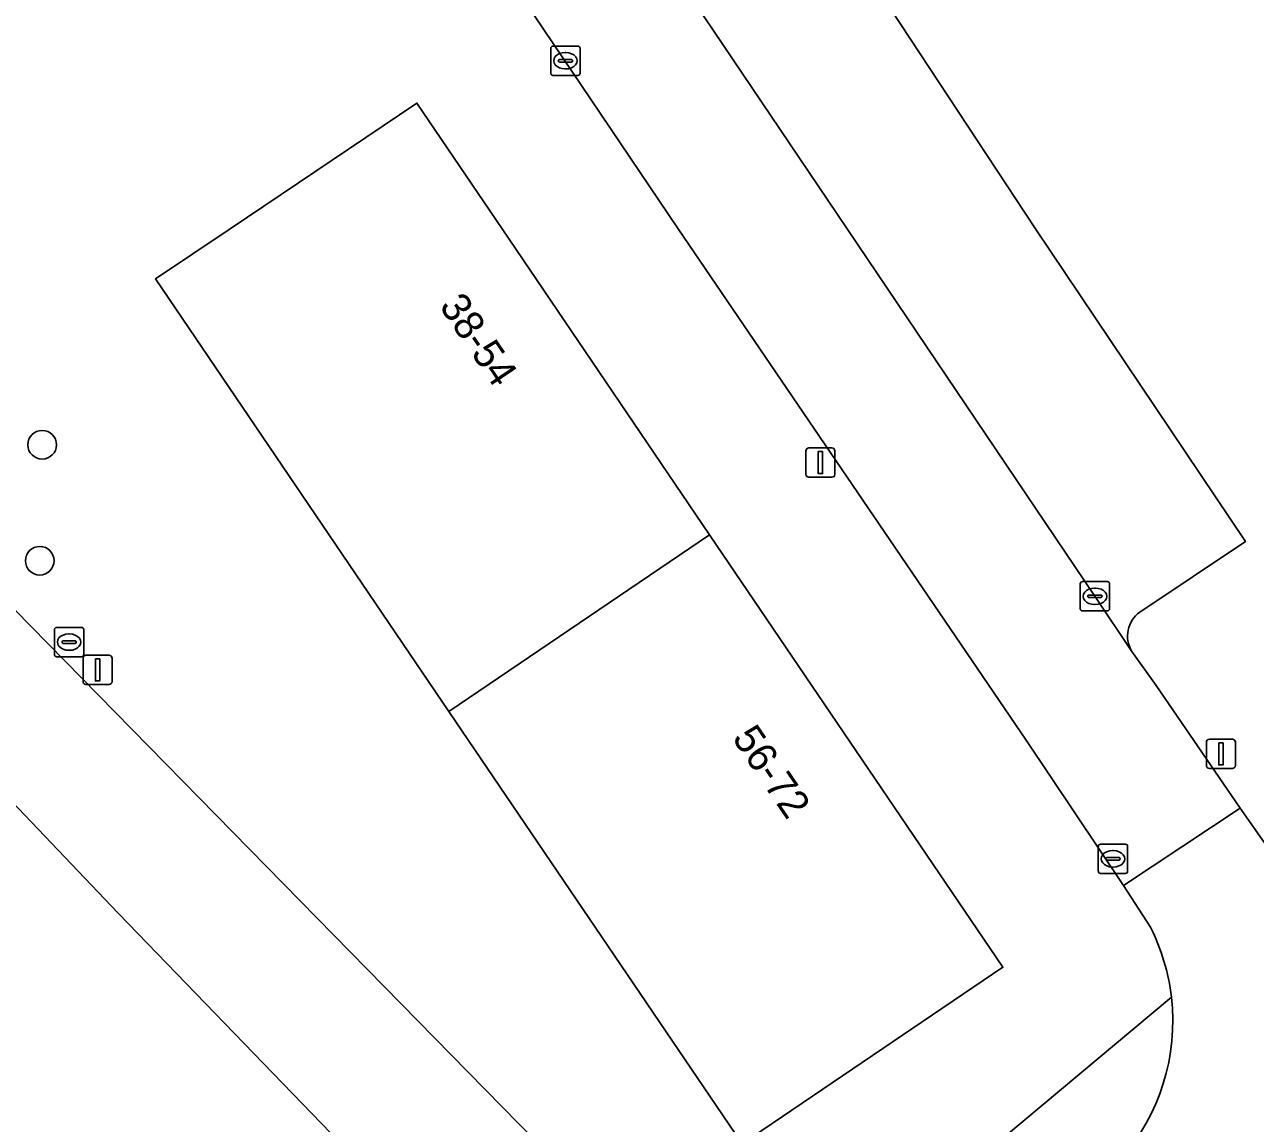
# Model space of a CAD drawing. Extents: x 157445 to 158888, y 383061 to 384688.
# Drawn here: x 158011.77 to 158053.8, y 383719.45 to 383756.98 of the extents above; entities that cross this region are included whole.
import ezdxf

# ---------------------------------------------------------------- set-up
doc = ezdxf.new("R2010")
doc.units = 0
for name, color, linetype in [('IMGEO_Boom', 7, 'Continuous'), ('IMGEO_Erf', 7, 'Continuous'), ('IMGEO_Groenvoorziening', 7, 'Continuous'), ('IMGEO_Kolk', 7, 'Continuous'), ('IMGEO_Lichtmast', 7, 'Continuous'), ('IMGEO_Pand', 7, 'Continuous'), ('IMGEO_Pand_nummerreeks', 7, 'Continuous'), ('IMGEO_Parkeervlak_open', 7, 'Continuous'), ('IMGEO_Rijbaan_lokaal_open', 7, 'Continuous'), ('IMGEO_Voetpad_open', 7, 'Continuous')]:
    doc.layers.add(name, color=color, linetype=linetype)

msp = doc.modelspace()

# ---------------------------------------------------------------- linework, layer by layer
at = {"layer": 'IMGEO_Boom'}
for centre in [(158012.372, 383742.624), (158012.291, 383738.665)]:
    msp.add_circle(centre, 0.489, dxfattribs=at)
at = {"layer": 'IMGEO_Erf'}
for points in [[(158050.211, 383726.152), (158049.287, 383727.567), (158045.967, 383732.532), (158034.09, 383750), (158026.854, 383760.744)], [(158010.837, 383737.595), (158029.221, 383718.852), (158033.035, 383714.876), (158035.441, 383712.483), (158036.465, 383711.65), (158050.928, 383723.761)]]:
    msp.add_lwpolyline(points, dxfattribs=at)
msp.add_lwpolyline([(158016.237, 383748.287), (158018.794, 383750), (158025.169, 383754.298), (158028.082, 383750), (158035.162, 383739.553), (158045.173, 383724.78), (158036.268, 383718.743), (158026.253, 383733.515)], close=True, dxfattribs=at)
msp.add_arc((158043.846, 383722.94), 7.129, 6.6099, 26.7754, dxfattribs=at)
at = {"layer": 'IMGEO_Groenvoorziening'}
for points in [[(158050.048, 383776.108), (158052.466, 383772.566), (158042.756, 383765.908), (158038.251, 383762.862), (158038.979, 383761.731), (158038.673, 383761.499), (158041.002, 383758.024), (158046.289, 383750), (158053.457, 383739.317), (158049.853, 383736.909)], [(158049.577, 383735.566), (158050.411, 383734.403), (158053.278, 383730.209), (158054.183, 383728.916), (158065.451, 383737.43), (158057.675, 383747.724), (158060.468, 383749.834), (158068.244, 383739.54), (158083.295, 383750.911), (158081.628, 383752.672)], [(158026.44, 383714.76), (158025.875, 383715.344), (158014.965, 383726.624), (158011.776, 383729.969), (158009.437, 383732.423)]]:
    msp.add_lwpolyline(points, dxfattribs=at)
msp.add_arc((158050.43, 383736.091), 1.001, 125.1718, 211.6018, dxfattribs=at)
at = {"layer": 'IMGEO_Kolk'}
for p, q in [((158029.738, 383755.315), (158029.738, 383756.167)), ((158029.813, 383756.241), (158030.665, 383756.241)), ((158030.226, 383756.021), (158030.251, 383756.021)), ((158030.739, 383756.167), (158030.739, 383755.315)), ((158029.997, 383755.735), (158029.997, 383755.747)), ((158030.435, 383755.698), (158030.037, 383755.698)), ((158030.04, 383755.784), (158030.438, 383755.784)), ((158030.481, 383755.747), (158030.481, 383755.735)), ((158030.665, 383755.241), (158029.813, 383755.241)), ((158030.249, 383755.461), (158030.224, 383755.461)), ((158047.893, 383737.949), (158048.745, 383737.949)), ((158047.818, 383737.023), (158047.818, 383737.875)), ((158048.12, 383737.492), (158048.518, 383737.492)), ((158048.306, 383737.729), (158048.331, 383737.729)), ((158048.819, 383737.875), (158048.819, 383737.023)), ((158048.077, 383737.443), (158048.077, 383737.455)), ((158048.515, 383737.406), (158048.117, 383737.406)), ((158048.329, 383737.169), (158048.304, 383737.169)), ((158048.561, 383737.455), (158048.561, 383737.443)), ((158048.745, 383736.949), (158047.893, 383736.949)), ((158012.792, 383735.458), (158012.792, 383736.31)), ((158012.867, 383736.384), (158013.719, 383736.384)), ((158013.793, 383736.31), (158013.793, 383735.458)), ((158013.051, 383735.878), (158013.051, 383735.89)), ((158013.489, 383735.841), (158013.091, 383735.841)), ((158013.094, 383735.927), (158013.492, 383735.927)), ((158013.28, 383736.164), (158013.305, 383736.164)), ((158013.535, 383735.89), (158013.535, 383735.878)), ((158013.719, 383735.384), (158012.867, 383735.384)), ((158013.303, 383735.604), (158013.278, 383735.604)), ((158048.433, 383728.056), (158048.433, 383728.908)), ((158048.508, 383728.982), (158049.36, 383728.982)), ((158048.921, 383728.762), (158048.946, 383728.762)), ((158049.434, 383728.908), (158049.434, 383728.056)), ((158048.692, 383728.476), (158048.692, 383728.488)), ((158049.13, 383728.439), (158048.732, 383728.439)), ((158048.735, 383728.525), (158049.133, 383728.525)), ((158049.176, 383728.488), (158049.176, 383728.476)), ((158049.36, 383727.982), (158048.508, 383727.982)), ((158048.944, 383728.202), (158048.919, 383728.202))]:
    msp.add_line(p, q, dxfattribs=at)
for points in [[(158029.738, 383755.315), (158029.738, 383756.167)], [(158029.813, 383756.241), (158030.665, 383756.241)], [(158030.739, 383756.167), (158030.739, 383755.315)], [(158030.665, 383755.241), (158029.813, 383755.241)], [(158047.893, 383737.949), (158048.745, 383737.949)], [(158047.818, 383737.023), (158047.818, 383737.875)], [(158048.819, 383737.875), (158048.819, 383737.023)], [(158048.745, 383736.949), (158047.893, 383736.949)], [(158012.792, 383735.458), (158012.792, 383736.31)], [(158012.867, 383736.384), (158013.719, 383736.384)], [(158013.793, 383736.31), (158013.793, 383735.458)], [(158013.719, 383735.384), (158012.867, 383735.384)], [(158048.433, 383728.056), (158048.433, 383728.908)], [(158048.508, 383728.982), (158049.36, 383728.982)], [(158049.434, 383728.908), (158049.434, 383728.056)], [(158049.36, 383727.982), (158048.508, 383727.982)]]:
    msp.add_lwpolyline(points, dxfattribs=at)
for centre, radius, start, end in [((158029.815, 383756.165), 0.0765, 91.552, 178.448), ((158029.815, 383756.165), 0.0765, 91.552, 178.448), ((158030.663, 383756.165), 0.0765, 1.552, 88.448), ((158030.663, 383756.165), 0.0765, 1.552, 88.448), ((158030.037, 383755.744), 0.0403, 85.8775, 175.7526), ((158030.034, 383755.734), 0.0366, 178.938, 274.7102), ((158030.438, 383755.741), 0.043, 264.8664, 352.4533), ((158030.442, 383755.746), 0.0386, 1.7309, 96.639), ((158029.815, 383755.317), 0.0765, 181.552, 268.448), ((158029.815, 383755.317), 0.0765, 181.552, 268.448), ((158030.663, 383755.317), 0.0765, 271.552, 358.448), ((158030.663, 383755.317), 0.0765, 271.552, 358.448), ((158047.895, 383737.873), 0.0765, 91.552, 178.448), ((158047.895, 383737.873), 0.0765, 91.552, 178.448), ((158048.743, 383737.873), 0.0765, 1.552, 88.448), ((158048.743, 383737.873), 0.0765, 1.552, 88.448), ((158048.117, 383737.452), 0.0403, 85.8775, 175.7526), ((158048.522, 383737.454), 0.0386, 1.7309, 96.639), ((158048.114, 383737.442), 0.0366, 178.938, 274.7102), ((158048.518, 383737.449), 0.043, 264.8664, 352.4533), ((158047.895, 383737.025), 0.0765, 181.552, 268.448), ((158047.895, 383737.025), 0.0765, 181.552, 268.448), ((158048.743, 383737.025), 0.0765, 271.552, 358.448), ((158048.743, 383737.025), 0.0765, 271.552, 358.448), ((158012.869, 383736.308), 0.0765, 91.552, 178.448), ((158012.869, 383736.308), 0.0765, 91.552, 178.448), ((158013.717, 383736.308), 0.0765, 1.552, 88.448), ((158013.717, 383736.308), 0.0765, 1.552, 88.448), ((158013.091, 383735.887), 0.0403, 85.8775, 175.7526), ((158013.088, 383735.877), 0.0366, 178.938, 274.7102), ((158013.492, 383735.884), 0.043, 264.8664, 352.4533), ((158013.496, 383735.889), 0.0386, 1.7309, 96.639), ((158012.869, 383735.46), 0.0765, 181.552, 268.448), ((158012.869, 383735.46), 0.0765, 181.552, 268.448), ((158013.717, 383735.46), 0.0765, 271.552, 358.448), ((158013.717, 383735.46), 0.0765, 271.552, 358.448), ((158048.51, 383728.906), 0.0765, 91.552, 178.448), ((158048.51, 383728.906), 0.0765, 91.552, 178.448), ((158049.358, 383728.906), 0.0765, 1.552, 88.448), ((158049.358, 383728.906), 0.0765, 1.552, 88.448), ((158048.732, 383728.485), 0.0403, 85.8775, 175.7526), ((158048.729, 383728.475), 0.0366, 178.938, 274.7102), ((158049.133, 383728.482), 0.043, 264.8664, 352.4533), ((158049.137, 383728.487), 0.0386, 1.7309, 96.639), ((158048.51, 383728.058), 0.0765, 181.552, 268.448), ((158048.51, 383728.058), 0.0765, 181.552, 268.448), ((158049.358, 383728.058), 0.0765, 271.552, 358.448), ((158049.358, 383728.058), 0.0765, 271.552, 358.448)]:
    msp.add_arc(centre, radius, start, end, dxfattribs=at)
for centre, major_axis, ratio, start_param, end_param in [((158030.225, 383755.741), (-0.387, 0.002), 0.722429, 4.712389, 7.853982), ((158030.25, 383755.741), (-0.39, 0.002), 0.717154, 1.570796, 4.712389), ((158048.305, 383737.449), (-0.387, 0.002), 0.722429, 4.712389, 7.853982), ((158048.33, 383737.449), (-0.39, 0.002), 0.717154, 1.570796, 4.712389), ((158013.279, 383735.884), (-0.387, 0.002), 0.722429, 4.712389, 7.853982), ((158013.304, 383735.884), (-0.39, 0.002), 0.717154, 1.570796, 4.712389), ((158048.92, 383728.482), (-0.387, 0.002), 0.722429, 4.712389, 7.853982), ((158048.945, 383728.482), (-0.39, 0.002), 0.717154, 1.570796, 4.712389)]:
    msp.add_ellipse(centre, major_axis=major_axis, ratio=ratio, start_param=start_param, end_param=end_param, dxfattribs=at)
at = {"layer": 'IMGEO_Lichtmast'}
for p, q in [((158038.548, 383742.516), (158039.338, 383742.516)), ((158039.338, 383742.516), (158038.548, 383742.516)), ((158038.448, 383741.616), (158038.448, 383742.416)), ((158038.448, 383742.416), (158038.448, 383741.616)), ((158039.438, 383742.416), (158039.438, 383741.616)), ((158039.438, 383741.616), (158039.438, 383742.416)), ((158039.338, 383741.516), (158038.548, 383741.516)), ((158038.548, 383741.516), (158039.338, 383741.516)), ((158013.868, 383735.436), (158014.658, 383735.436)), ((158014.658, 383735.436), (158013.868, 383735.436)), ((158013.768, 383734.536), (158013.768, 383735.336)), ((158013.768, 383735.336), (158013.768, 383734.536)), ((158014.758, 383735.336), (158014.758, 383734.536)), ((158014.758, 383734.536), (158014.758, 383735.336)), ((158014.658, 383734.436), (158013.868, 383734.436)), ((158013.868, 383734.436), (158014.658, 383734.436)), ((158052.124, 383731.667), (158052.124, 383732.467)), ((158052.124, 383732.467), (158052.124, 383731.667)), ((158052.224, 383732.567), (158053.014, 383732.567)), ((158053.014, 383732.567), (158052.224, 383732.567)), ((158053.114, 383732.467), (158053.114, 383731.667)), ((158053.114, 383731.667), (158053.114, 383732.467)), ((158053.014, 383731.567), (158052.224, 383731.567)), ((158052.224, 383731.567), (158053.014, 383731.567))]:
    msp.add_line(p, q, dxfattribs=at)
for points in [[(158038.868, 383742.391), (158039.018, 383742.391), (158039.018, 383741.641), (158038.868, 383741.641), (158038.868, 383742.391)], [(158014.188, 383735.311), (158014.338, 383735.311), (158014.338, 383734.561), (158014.188, 383734.561), (158014.188, 383735.311)], [(158052.544, 383732.442), (158052.694, 383732.442), (158052.694, 383731.692), (158052.544, 383731.692), (158052.544, 383732.442)]]:
    msp.add_lwpolyline(points, dxfattribs=at)
for centre, start, end in [((158038.548, 383742.416), 90, 180), ((158038.548, 383742.416), 90, 180), ((158039.338, 383742.416), 0, 90), ((158039.338, 383742.416), 360, 90), ((158038.548, 383741.616), 180, 270), ((158038.548, 383741.616), 180, 270), ((158039.338, 383741.616), 270, 0), ((158039.338, 383741.616), 270, 0), ((158013.868, 383735.336), 90, 180), ((158013.868, 383735.336), 90, 180), ((158014.658, 383735.336), 0, 90), ((158014.658, 383735.336), 360, 90), ((158013.868, 383734.536), 180, 270), ((158013.868, 383734.536), 180, 270), ((158014.658, 383734.536), 270, 0), ((158014.658, 383734.536), 270, 0), ((158052.224, 383732.467), 90, 180), ((158052.224, 383732.467), 90, 180), ((158053.014, 383732.467), 0, 90), ((158053.014, 383732.467), 360, 90), ((158052.224, 383731.667), 180, 270), ((158052.224, 383731.667), 180, 270), ((158053.014, 383731.667), 270, 0), ((158053.014, 383731.667), 270, 0)]:
    msp.add_arc(centre, 0.1, start, end, dxfattribs=at)
at = {"layer": 'IMGEO_Pand'}
for points in [[(158026.253, 383733.515), (158035.162, 383739.553), (158028.082, 383750), (158025.169, 383754.298), (158018.794, 383750), (158016.237, 383748.287)], [(158026.253, 383733.515), (158036.268, 383718.743), (158045.173, 383724.78), (158035.162, 383739.553)]]:
    msp.add_lwpolyline(points, close=True, dxfattribs=at)
at = {"layer": 'IMGEO_Parkeervlak_open'}
for points in [[(158049.853, 383736.909), (158053.457, 383739.317), (158046.289, 383750), (158041.002, 383758.024), (158038.673, 383761.499), (158035.013, 383759.061)], [(158033.641, 383759.315), (158034.313, 383758.229), (158039.859, 383750), (158048.318, 383737.448), (158049.577, 383735.566)]]:
    msp.add_lwpolyline(points, dxfattribs=at)
msp.add_arc((158050.43, 383736.091), 1.001, 125.1718, 211.6018, dxfattribs=at)
at = {"layer": 'IMGEO_Rijbaan_lokaal_open'}
for points in [[(158026.854, 383760.744), (158034.09, 383750), (158045.967, 383732.532), (158049.287, 383727.567), (158053.278, 383730.209), (158050.411, 383734.403), (158049.577, 383735.566), (158048.318, 383737.448), (158039.859, 383750), (158034.313, 383758.229), (158033.641, 383759.315), (158033.196, 383760.009)], [(158009.437, 383732.423), (158011.776, 383729.969), (158014.965, 383726.624), (158025.875, 383715.344), (158026.44, 383714.76), (158029.032, 383712.108), (158030.901, 383710.235), (158031.821, 383709.312), (158032.619, 383708.216), (158036.465, 383711.65), (158035.441, 383712.483), (158033.035, 383714.876), (158029.221, 383718.852), (158010.837, 383737.595)], [(158054.183, 383728.916), (158053.278, 383730.209), (158049.287, 383727.567), (158050.211, 383726.152)]]:
    msp.add_lwpolyline(points, dxfattribs=at)
for centre, radius, start, end in [((158043.846, 383722.94), 7.129, 6.6099, 26.7754), ((158043.848, 383722.937), 7.128, 318.6299, 6.6373)]:
    msp.add_arc(centre, radius, start, end, dxfattribs=at)
at = {"layer": 'IMGEO_Voetpad_open'}
msp.add_lwpolyline([(158050.928, 383723.761), (158036.465, 383711.65)], dxfattribs=at)
msp.add_arc((158043.848, 383722.937), 7.128, 318.6299, 6.6373, dxfattribs=at)

# ---------------------------------------------------------------- texts
at = {"layer": 'IMGEO_Pand_nummerreeks'}
for s, rotation, p in [('38-54', 304.1255, (158025.91, 383747.358)), ('56-72', 304.1246, (158035.908, 383732.605))]:
    msp.add_text(s, height=1, rotation=rotation, dxfattribs=at).set_placement(p)

doc.saveas('drawing.dxf')
